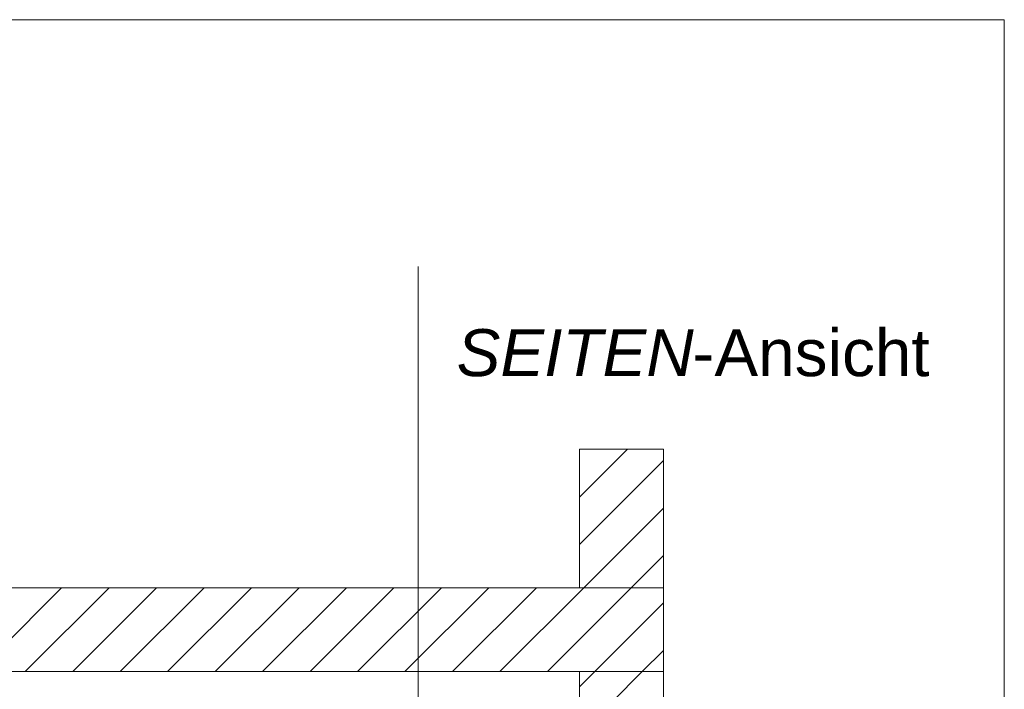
# Model space of a CAD drawing. Extents: x -720 to 300, y 62 to 1162.
# Tile 278 of 280: x 224 to 254, y 934 to 953. Entities that reach past the tile are written whole.
import ezdxf
from ezdxf.lldxf.tags import DXFTag

# ---------------------------------------------------------------- set-up
doc = ezdxf.new("R2010")
doc.units = 0
doc.layers.get('0').update_dxf_attribs({"lineweight": 13})
doc.layers.add('E_Detail_Beschriftung', color=7, linetype='Continuous', lineweight=13, true_color=0x009900)
doc.layers.add('E_Detail_Wandschraffur', color=7, linetype='Continuous', lineweight=5, true_color=0xc0c0c0)
doc.layers.add('E_Detail_Linie_Text_Bem', color=7, linetype='Continuous', lineweight=13)
doc.styles.get("Standard").update_dxf_attribs({"font": 'ARIALN.TTF'})
tags = doc.linetypes.add('fein_strichliert', pattern=[4, 1, -2, 1]).pattern_tags.tags
tags[8:9] = [DXFTag(74, 4), DXFTag(75, 0), DXFTag(340, '0'), DXFTag(46, 0.0), DXFTag(50, 0.0), DXFTag(44, 0.0), DXFTag(45, 0.0)]
tags[6:7] = [DXFTag(74, 4), DXFTag(75, 0), DXFTag(340, '0'), DXFTag(46, 0.0), DXFTag(50, 0.0), DXFTag(44, 0.0), DXFTag(45, 0.0)]
tags[4:5] = [DXFTag(74, 4), DXFTag(75, 0), DXFTag(340, '0'), DXFTag(46, 0.0), DXFTag(50, 0.0), DXFTag(44, 0.0), DXFTag(45, 0.0)]
tags = doc.linetypes.add('fein_strichliert-A06G93Y38I', pattern=[4, 1, -2, 1]).pattern_tags.tags
tags[8:9] = [DXFTag(74, 4), DXFTag(75, 0), DXFTag(340, '0'), DXFTag(46, 0.0), DXFTag(50, 0.0), DXFTag(44, 0.0), DXFTag(45, 0.0)]
tags[6:7] = [DXFTag(74, 4), DXFTag(75, 0), DXFTag(340, '0'), DXFTag(46, 0.0), DXFTag(50, 0.0), DXFTag(44, 0.0), DXFTag(45, 0.0)]
tags[4:5] = [DXFTag(74, 4), DXFTag(75, 0), DXFTag(340, '0'), DXFTag(46, 0.0), DXFTag(50, 0.0), DXFTag(44, 0.0), DXFTag(45, 0.0)]

# ---------------------------------------------------------------- blocks, each defined once
blk = doc.blocks.new('Referenz-A06G93Y48I')
at = {"layer": 'E_Detail_Linie_Text_Bem', "linetype": 'fein_strichliert-A06G93Y38I', "ltscale": 0.65}
for p, q in [((253.805, 953.465), (191.035, 953.465)), ((253.805, 892.148), (253.805, 953.465)), ((236.342, 893.23), (236.342, 946.109))]:
    blk.add_line(p, q, dxfattribs=at)
at = {"layer": 'E_Detail_Linie_Text_Bem', "linetype": 'Continuous', "ltscale": 0.13}
for p, q in [((241.152, 940.672), (243.652, 940.672)), ((241.152, 936.538), (241.152, 940.672)), ((243.652, 940.672), (243.652, 936.538)), ((243.652, 936.538), (192.325, 936.538)), ((243.652, 936.538), (241.152, 936.538)), ((243.652, 934.038), (243.652, 936.538)), ((192.325, 934.038), (241.152, 934.038)), ((202.717, 934.038), (243.652, 934.038)), ((241.152, 934.038), (243.652, 934.038)), ((241.152, 922.238), (241.152, 934.038)), ((243.652, 934.038), (243.652, 894.038))]:
    blk.add_line(p, q, dxfattribs=at)
at = {"layer": 'E_Detail_Wandschraffur', "linetype": 'ByBlock', "ltscale": 0.13}
for p, q in [((241.152, 939.241), (242.583, 940.672)), ((241.277, 936.538), (243.652, 938.913)), ((224.635, 934.038), (227.135, 936.538)), ((227.463, 934.038), (229.963, 936.538)), ((230.292, 934.038), (232.792, 936.538)), ((233.12, 934.038), (235.62, 936.538)), ((235.949, 934.038), (238.449, 936.538)), ((238.777, 934.038), (241.277, 936.538)), ((241.605, 934.038), (243.652, 936.084)), ((241.152, 933.584), (241.605, 934.038))]:
    blk.add_line(p, q, dxfattribs=at)
at = {"layer": 'E_Detail_Wandschraffur', "linetype": 'fein_strichliert', "ltscale": 0.13}
for p, q in [((241.152, 940.655), (241.169, 940.672)), ((241.152, 937.827), (243.652, 940.327)), ((242.691, 936.538), (243.652, 937.498)), ((223.221, 934.038), (225.721, 936.538)), ((226.049, 934.038), (228.549, 936.538)), ((228.877, 934.038), (231.377, 936.538)), ((231.706, 934.038), (234.206, 936.538)), ((234.534, 934.038), (237.034, 936.538)), ((237.363, 934.038), (239.863, 936.538)), ((240.191, 934.038), (242.691, 936.538)), ((243.02, 934.038), (243.652, 934.67)), ((242.123, 933.141), (243.02, 934.038))]:
    blk.add_line(p, q, dxfattribs=at)
at = {"layer": 'E_Detail_Beschriftung', "linetype": 'Continuous', "lineweight": -2, "ltscale": 0.25, "char_height": 1.4, "attachment_point": 1}
for s, insert in [('{\\fArial|b0|i1;SEITEN}', (237.487, 944.243)), ('{\\fArial;-Ansicht}', (244.516, 944.243))]:
    blk.add_mtext(s, dxfattribs=dict(at, insert=insert))

msp = doc.modelspace()

# ---------------------------------------------------------------- block references
at = {"color": 8, "lineweight": 25, "ltscale": 0.25, "true_color": 0x808080}
msp.add_blockref('Referenz-A06G93Y48I', (0, 0), dxfattribs=at)

doc.saveas('drawing.dxf')
